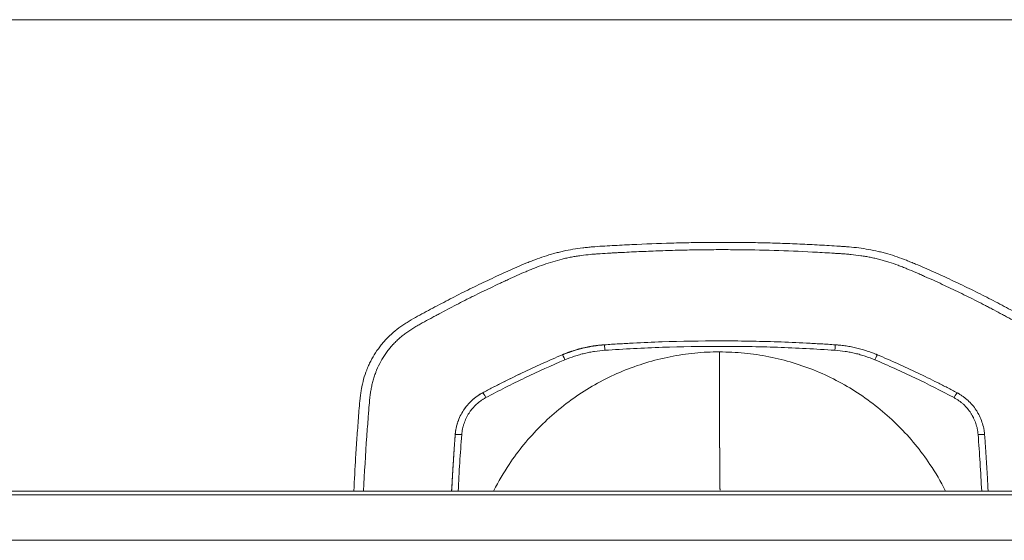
# Model space of a CAD drawing. Header units: millimetres. Extents: x 0 to 594, y 0 to 420.
# Tile 319 of 656: x 274.93 to 282.49, y 273.7 to 277.69. Entities that reach past the tile are written whole.
import ezdxf

# ---------------------------------------------------------------- set-up
doc = ezdxf.new("R2010")
doc.units = ezdxf.units.MM
doc.layers.add('1', color=7, linetype='Continuous', true_color=0xffffff)

msp = doc.modelspace()

# ---------------------------------------------------------------- linework, layer by layer
at = {"layer": '1', "color": 155, "linetype": 'Continuous', "lineweight": 13}
for p, q in [((279.4184, 275.2008), (279.4184, 275.2008)), ((281.1906, 275.2008), (281.1906, 275.2008)), ((279.0959, 275.1239), (279.0958, 275.1239)), ((278.4848, 274.8332), (278.4847, 274.8332)), ((278.2733, 274.51), (278.2732, 274.51))]:
    msp.add_line(p, q, dxfattribs=at)
at = {"layer": '1', "color": 155, "linetype": 'Continuous', "lineweight": 18}
msp.add_line((281.2023, 275.1999), (281.2022, 275.2), dxfattribs=at)
at = {"layer": '1', "color": 155, "linetype": 'Continuous', "lineweight": 13}
for centre, major_axis, ratio, start_param, end_param in [((279.4218, 275.1509), (0.0034, -0.0499), 0.012678, 1.731285, 3.141338), ((281.1873, 275.1509), (-0.0034, -0.0499), 0.009217, 3.141613, 4.551666), ((279.1154, 275.0778), (0.0195, -0.046), 0.062375, 1.712641, 3.140788), ((281.4938, 275.0778), (-0.0195, -0.046), 0.059187, 3.141042, 4.569189), ((278.5082, 274.789), (-0.0234, 0.0442), 0.063022, 4.827094, 6.28225), ((282.1011, 274.789), (-0.0234, -0.0442), 0.059963, 3.140901, 4.596057), ((278.3231, 274.5062), (-0.0499, 0.0038), 0.106964, 4.718757, 6.281435), ((282.2862, 274.5062), (-0.0499, -0.0038), 0.106703, 3.139864, 4.702542), ((280.9646, 274.1192), (-501.2727, -0.002), 0.000138, 1.518013, 1.624092), ((280.9646, 273.7705), (-501.6214, -0.002), 0.000138, 1.518014, 1.624093)]:
    msp.add_ellipse(centre, major_axis=major_axis, ratio=ratio, start_param=start_param, end_param=end_param, dxfattribs=at)
at = {"layer": '1', "color": 155, "linetype": 'Continuous', "lineweight": 18}
for points, knots in [([(298.5121, 277.6935), (295.2513, 277.6935), (291.9905, 277.6936), (285.469, 277.6936), (282.2083, 277.6937), (275.6868, 277.6937), (272.426, 277.6937), (265.9045, 277.6938), (262.6437, 277.6938), (257.7526, 277.6938), (256.1222, 277.6938), (252.8615, 277.6938), (251.2311, 277.6938), (249.1931, 277.6939), (248.7855, 277.6939), (247.9703, 277.694), (247.5627, 277.694), (246.34, 277.694), (245.5248, 277.694), (243.0792, 277.6939), (241.4488, 277.6938), (239.0033, 277.6937), (238.1881, 277.6937), (236.5577, 277.6937), (234.9273, 277.6937), (232.8894, 277.6938), (231.6666, 277.6939), (230.8514, 277.6939), (230.0362, 277.6939), (229.2211, 277.6939), (228.4059, 277.6939), (227.9983, 277.6939), (226.7755, 277.6939), (225.9604, 277.6939), (223.5149, 277.6939), (221.8846, 277.6939), (220.2543, 277.6939)], [0, 0, 0, 0, 0.125, 0.125, 0.25, 0.25, 0.375, 0.375, 0.5, 0.5, 0.5625, 0.5625, 0.625, 0.625, 0.640625, 0.640625, 0.65625, 0.65625, 0.6875, 0.6875, 0.75, 0.75, 0.78125, 0.78125, 0.8125, 0.84375, 0.859375, 0.859375, 0.875, 0.890625, 0.890625, 0.90625, 0.90625, 0.9375, 0.9375, 1, 1, 1, 1]), ([(277.4952, 274.08), (277.4993, 274.1659), (277.504, 274.2516), (277.5125, 274.3875), (277.5158, 274.4378), (277.5229, 274.5383), (277.5267, 274.5885), (277.5324, 274.6637), (277.5344, 274.6888), (277.5383, 274.7389), (277.5403, 274.764), (277.5438, 274.7952), (277.5446, 274.8014), (277.5462, 274.8139), (277.5487, 274.8325), (277.5517, 274.851), (277.5585, 274.8878), (277.564, 274.9122), (277.5774, 274.9602), (277.5852, 274.9839), (277.5955, 275.0102), (277.5966, 275.0131), (277.599, 275.0189), (277.6002, 275.0218), (277.6038, 275.0305), (277.6113, 275.0478), (277.6195, 275.0647), (277.6365, 275.0979), (277.649, 275.1194), (277.676, 275.1611), (277.6906, 275.1813), (277.7141, 275.2105), (277.7222, 275.2201), (277.7348, 275.2342), (277.739, 275.2389), (277.7476, 275.2481), (277.752, 275.2526), (277.774, 275.2748), (277.7924, 275.2916), (277.831, 275.3232), (277.8511, 275.338), (277.8823, 275.3591), (277.8928, 275.3659), (277.9141, 275.3792), (277.9249, 275.3858), (277.9575, 275.4049), (277.9795, 275.4171), (278.0237, 275.4411), (278.046, 275.4528), (278.1127, 275.4881), (278.1571, 275.5117), (278.2462, 275.5584), (278.2909, 275.5815), (278.3808, 275.6266), (278.4261, 275.6485), (278.5169, 275.6917), (278.5626, 275.713), (278.6311, 275.7448), (278.6539, 275.7553), (278.6997, 275.7761), (278.7457, 275.7967), (278.792, 275.8164), (278.827, 275.8306), (278.8387, 275.8353), (278.8622, 275.8444), (278.8739, 275.8489), (278.9093, 275.862), (278.9331, 275.8703), (278.9809, 275.886), (279.005, 275.8933), (279.0414, 275.9035), (279.0597, 275.9084), (279.078, 275.9129), (279.0903, 275.9158), (279.0965, 275.9173), (279.1273, 275.9243), (279.152, 275.9292), (279.2017, 275.9376), (279.2266, 275.9412), (279.2642, 275.9457), (279.2767, 275.947), (279.3019, 275.9495), (279.3145, 275.9507), (279.3522, 275.9538), (279.3774, 275.9556), (279.4279, 275.9587), (279.4531, 275.9601), (279.5288, 275.9641), (279.5792, 275.9666), (279.7306, 275.9737), (279.8316, 275.9777), (279.9831, 275.9822), (280.0336, 275.9834), (280.1347, 275.9853), (280.1852, 275.9859), (280.3368, 275.987), (280.4378, 275.9865), (280.5893, 275.984), (280.6398, 275.9829), (280.7407, 275.9801), (280.8417, 275.9768), (280.9426, 275.9723), (281.0435, 275.9673), (281.094, 275.9646), (281.1696, 275.96), (281.1948, 275.9585), (281.2327, 275.956), (281.2453, 275.9552), (281.2705, 275.9534), (281.2831, 275.9524), (281.346, 275.947), (281.396, 275.941), (281.4704, 275.9279), (281.4951, 275.9229), (281.532, 275.9143), (281.5443, 275.9113), (281.5687, 275.9049), (281.5808, 275.9015), (281.6413, 275.8839), (281.6887, 275.8671), (281.7473, 275.8442), (281.759, 275.8395), (281.7823, 275.83), (281.794, 275.8252), (281.8288, 275.8106), (281.8519, 275.8006), (281.9211, 275.7705), (281.99, 275.7398), (282.0585, 275.7082), (282.1042, 275.6869), (282.1269, 275.6762), (282.195, 275.6437), (282.2403, 275.6217), (282.3303, 275.5768), (282.3751, 275.5539), (282.442, 275.519), (282.4643, 275.5073), (282.5088, 275.4838), (282.531, 275.4719), (282.5975, 275.4363), (282.6418, 275.4124), (282.6902, 275.383), (282.6955, 275.3797), (282.7062, 275.373), (282.722, 275.3629), (282.7376, 275.3524), (282.7683, 275.3308), (282.7881, 275.3157), (282.8261, 275.2834), (282.8443, 275.2663), (282.8639, 275.2458), (282.866, 275.2436), (282.8703, 275.239), (282.8724, 275.2366), (282.8788, 275.2297), (282.8913, 275.2156), (282.9031, 275.2011), (282.9261, 275.1716), (282.9403, 275.1513), (282.9668, 275.1093), (282.979, 275.0877), (282.9929, 275.0597), (282.9969, 275.0513), (283.0008, 275.0428), (283.0034, 275.037), (283.0047, 275.0342), (283.011, 275.0198), (283.0156, 275.0082), (283.0288, 274.9731), (283.0362, 274.9494), (283.0486, 274.9014), (283.0534, 274.877), (283.0594, 274.8401), (283.0612, 274.8278), (283.0636, 274.8092), (283.0644, 274.803), (283.0658, 274.7905), (283.0665, 274.7843), (283.0697, 274.7532), (283.0718, 274.7282), (283.0756, 274.6783), (283.0773, 274.6532), (283.081, 274.6032), (283.0829, 274.5782), (283.0867, 274.5282), (283.0885, 274.5032), (283.0938, 274.428), (283.0989, 274.3528), (283.1034, 274.2775), (283.1063, 274.2273), (283.1077, 274.2022), (283.1108, 274.1445), (283.1125, 274.1119), (283.114, 274.0793)], [0, 0, 0, 0, 0.032512, 0.032512, 0.051614, 0.051614, 0.070716, 0.070716, 0.080267, 0.080267, 0.089819, 0.089819, 0.092206, 0.092206, 0.094594, 0.09937, 0.09937, 0.108921, 0.108921, 0.118472, 0.118472, 0.119666, 0.119666, 0.12086, 0.12086, 0.123247, 0.128023, 0.128023, 0.137574, 0.137574, 0.147125, 0.147125, 0.151901, 0.151901, 0.154288, 0.154288, 0.156676, 0.156676, 0.166227, 0.166227, 0.175778, 0.175778, 0.180554, 0.180554, 0.18533, 0.18533, 0.194881, 0.194881, 0.204432, 0.204432, 0.223534, 0.223534, 0.242636, 0.242636, 0.261738, 0.261738, 0.28084, 0.28084, 0.290392, 0.290392, 0.299943, 0.309494, 0.309494, 0.314269, 0.314269, 0.319045, 0.319045, 0.328596, 0.328596, 0.338147, 0.338147, 0.342923, 0.34531, 0.34531, 0.347698, 0.347698, 0.357249, 0.357249, 0.3668, 0.3668, 0.371576, 0.371576, 0.376351, 0.376351, 0.385903, 0.385903, 0.395454, 0.395454, 0.414556, 0.414556, 0.45276, 0.45276, 0.471862, 0.471862, 0.490965, 0.490965, 0.529169, 0.529169, 0.548271, 0.548271, 0.567373, 0.586476, 0.586476, 0.605578, 0.605578, 0.615129, 0.615129, 0.619904, 0.619904, 0.62468, 0.62468, 0.643782, 0.643782, 0.653333, 0.653333, 0.658109, 0.658109, 0.662884, 0.662884, 0.681987, 0.681987, 0.686762, 0.686762, 0.691538, 0.691538, 0.701089, 0.701089, 0.720191, 0.729742, 0.729742, 0.739293, 0.739293, 0.758395, 0.758395, 0.777498, 0.777498, 0.787049, 0.787049, 0.7966, 0.7966, 0.815702, 0.815702, 0.81809, 0.81809, 0.820478, 0.825253, 0.825253, 0.834804, 0.834804, 0.844355, 0.844355, 0.845549, 0.845549, 0.846743, 0.846743, 0.849131, 0.853906, 0.853906, 0.863457, 0.863457, 0.873009, 0.873009, 0.875396, 0.87659, 0.87659, 0.877784, 0.877784, 0.88256, 0.88256, 0.892111, 0.892111, 0.901662, 0.901662, 0.906437, 0.906437, 0.908825, 0.908825, 0.911213, 0.911213, 0.920764, 0.920764, 0.930315, 0.930315, 0.939866, 0.939866, 0.949417, 0.949417, 0.96852, 0.978071, 0.978071, 0.987622, 0.987622, 1, 1, 1, 1]), ([(279.0959, 275.1239), (279.0975, 275.1245), (279.0991, 275.1252), (279.1023, 275.1266), (279.1071, 275.1286), (279.1183, 275.1331), (279.141, 275.1419), (279.1606, 275.1488), (279.1804, 275.1553), (279.187, 275.1574), (279.2003, 275.1614), (279.2203, 275.1673), (279.2404, 275.1726), (279.2607, 275.1774), (279.2675, 275.179), (279.2811, 275.1819), (279.3015, 275.1861), (279.3356, 275.192), (279.3631, 275.1956), (279.3838, 275.1979), (279.3942, 275.1989), (279.4063, 275.1999), (279.4115, 275.2003), (279.415, 275.2006), (279.4167, 275.2007), (279.4184, 275.2008)], [0, 0, 0, 0, 0.015625, 0.015625, 0.03125, 0.0625, 0.125, 0.25, 0.25, 0.3125, 0.3125, 0.375, 0.5, 0.5, 0.5625, 0.5625, 0.625, 0.75, 0.875, 0.875, 0.9375, 0.96875, 0.984375, 0.984375, 1, 1, 1, 1]), ([(279.4184, 275.2008), (279.4369, 275.202), (279.4553, 275.2032), (279.4922, 275.2056), (279.5475, 275.209), (279.6767, 275.2161), (279.7874, 275.2207), (280.009, 275.2282), (280.1568, 275.2307), (280.3786, 275.2307), (280.4525, 275.2301), (280.6002, 275.2276), (280.7479, 275.2238), (280.9324, 275.2161), (281.0616, 275.209), (281.1169, 275.2056), (281.1538, 275.2033), (281.1722, 275.202), (281.1906, 275.2008)], [0, 0, 0, 0, 0.03125, 0.03125, 0.0625, 0.125, 0.25, 0.25, 0.5, 0.5, 0.625, 0.625, 0.75, 0.875, 0.9375, 0.96875, 0.96875, 1, 1, 1, 1]), ([(281.1906, 275.2008), (281.0431, 275.2108), (280.8955, 275.2182), (280.6, 275.2282), (280.4522, 275.2307), (280.1565, 275.2307), (280.0088, 275.2282), (279.7134, 275.2182), (279.5659, 275.2108), (279.4184, 275.2008)], [0, 0, 0, 0, 0.25, 0.25, 0.5, 0.5, 0.75, 0.75, 1, 1, 1, 1]), ([(281.1906, 275.2008), (281.1924, 275.2007), (281.1941, 275.2006), (281.1976, 275.2003), (281.2028, 275.1999), (281.2149, 275.1989), (281.2391, 275.1965), (281.2598, 275.1938), (281.2804, 275.1907), (281.2872, 275.1896), (281.3009, 275.1872), (281.3214, 275.1834), (281.3418, 275.179), (281.362, 275.1742), (281.3688, 275.1725), (281.3822, 275.169), (281.4023, 275.1635), (281.4355, 275.1534), (281.4616, 275.1442), (281.4811, 275.1369), (281.4908, 275.1331), (281.502, 275.1286), (281.5069, 275.1266), (281.5101, 275.1252), (281.5117, 275.1246), (281.5133, 275.1239)], [0, 0, 0, 0, 0.015625, 0.015625, 0.03125, 0.0625, 0.125, 0.25, 0.25, 0.3125, 0.3125, 0.375, 0.5, 0.5, 0.5625, 0.5625, 0.625, 0.75, 0.875, 0.875, 0.9375, 0.96875, 0.984375, 0.984375, 1, 1, 1, 1]), ([(279.0958, 275.1239), (279.0439, 275.1019), (278.9922, 275.0793), (278.8892, 275.033), (278.838, 275.0094), (278.6852, 274.9367), (278.5844, 274.886), (278.4847, 274.8332)], [0, 0, 0, 0, 0.25, 0.25, 0.5, 0.5, 1, 1, 1, 1]), ([(281.1873, 275.1589), (281.0404, 275.1689), (280.8934, 275.1764), (280.6728, 275.1839), (280.5992, 275.1857), (280.452, 275.1882), (280.3784, 275.1888), (280.1575, 275.1888), (280.0102, 275.1863), (279.7159, 275.1764), (279.5688, 275.1689), (279.4219, 275.1589)], [0, 0, 0, 0, 0.25, 0.25, 0.375, 0.375, 0.5, 0.5, 0.75, 0.75, 1, 1, 1, 1]), ([(280.3058, 274.0856), (280.3058, 274.086), (280.3057, 274.0867), (280.3057, 274.0877), (280.3057, 274.0887), (280.3056, 274.0897), (280.3056, 274.0907), (280.3055, 274.0917), (280.3055, 274.093), (280.3055, 274.0942), (280.3054, 274.0951), (280.3054, 274.0962), (280.3053, 274.0974), (280.3053, 274.099), (280.3053, 274.1004), (280.3052, 274.1018), (280.3052, 274.1033), (280.3051, 274.1048), (280.3051, 274.1069), (280.305, 274.1092), (280.305, 274.1115), (280.305, 274.1134), (280.3049, 274.1153), (280.3049, 274.1172), (280.3048, 274.1193), (280.3048, 274.1214), (280.3048, 274.1236), (280.3047, 274.1266), (280.3047, 274.1297), (280.3046, 274.133), (280.3046, 274.1356), (280.3045, 274.1383), (280.3045, 274.141), (280.3045, 274.1438), (280.3044, 274.1473), (280.3044, 274.1503), (280.3044, 274.1529), (280.3043, 274.1556), (280.3043, 274.1583), (280.3043, 274.1611), (280.3042, 274.1634), (280.3042, 274.1664), (280.3042, 274.1694), (280.3041, 274.1719), (280.3041, 274.1744), (280.3041, 274.177), (280.3041, 274.1796), (280.304, 274.1836), (280.304, 274.1878), (280.304, 274.1921), (280.3039, 274.195), (280.3039, 274.1984), (280.3039, 274.2015), (280.3039, 274.2034), (280.3039, 274.2054), (280.3038, 274.2086), (280.3038, 274.2121), (280.3038, 274.2146), (280.3038, 274.2156), (280.3038, 274.2167), (280.3037, 274.2201), (280.3037, 274.224), (280.3037, 274.2276), (280.3037, 274.2287), (280.3037, 274.2294), (280.3037, 274.2303), (280.3037, 274.2337), (280.3036, 274.2378), (280.3036, 274.2417), (280.3036, 274.2429), (280.3036, 274.2441), (280.3036, 274.2471), (280.3035, 274.2514), (280.3035, 274.2555), (280.3035, 274.2581), (280.3035, 274.2608), (280.3035, 274.2651), (280.3034, 274.27), (280.3034, 274.2745), (280.3034, 274.2814), (280.3033, 274.2885), (280.3033, 274.2959), (280.3033, 274.3009), (280.3033, 274.306), (280.3032, 274.3112), (280.3032, 274.3165), (280.3032, 274.3233), (280.3031, 274.3303), (280.3031, 274.336), (280.3031, 274.3432), (280.3031, 274.3503), (280.303, 274.3565), (280.303, 274.3584), (280.303, 274.3604), (280.303, 274.3666), (280.303, 274.3742), (280.3029, 274.3825), (280.3029, 274.3893), (280.3029, 274.397), (280.3029, 274.4041), (280.3029, 274.4085), (280.3028, 274.4131), (280.3028, 274.4204), (280.3028, 274.4289), (280.3028, 274.4365), (280.3027, 274.4482), (280.3027, 274.4604), (280.3027, 274.473), (280.3027, 274.4815), (280.3026, 274.4902), (280.3026, 274.4991), (280.3026, 274.5081), (280.3026, 274.5197), (280.3025, 274.5315), (280.3025, 274.5412), (280.3025, 274.551), (280.3025, 274.5611), (280.3024, 274.5713), (280.3024, 274.5972), (280.3023, 274.626), (280.3023, 274.6548), (280.3023, 274.6607), (280.3023, 274.6625), (280.3023, 274.6644), (280.3023, 274.6703), (280.3023, 274.6819), (280.3022, 274.6949), (280.3022, 274.7042), (280.3022, 274.7081), (280.3022, 274.712), (280.3022, 274.7245), (280.3022, 274.7389), (280.3022, 274.7519), (280.3022, 274.756), (280.3022, 274.7583), (280.3022, 274.7616), (280.3021, 274.7739), (280.3021, 274.7892), (280.3021, 274.8045), (280.3021, 274.8113), (280.3021, 274.8216), (280.3021, 274.8371), (280.3021, 274.8529), (280.3021, 274.8635), (280.3021, 274.8706), (280.302, 274.883), (280.302, 274.8974), (280.302, 274.91), (280.302, 274.9173), (280.302, 274.9354), (280.302, 274.9556), (280.302, 274.9778), (280.302, 274.9926), (280.302, 275.0093), (280.302, 275.0243), (280.302, 275.0336), (280.3019, 275.043), (280.3019, 275.058), (280.3019, 275.0749), (280.3019, 275.09), (280.3019, 275.1126), (280.3019, 275.1315), (280.3019, 275.1466)], [0, 0, 0, 0, 0.012125, 0.020497, 0.028868, 0.03724, 0.045612, 0.053984, 0.062356, 0.074913, 0.079099, 0.083285, 0.095843, 0.104215, 0.112587, 0.120958, 0.12933, 0.137702, 0.146074, 0.162818, 0.171189, 0.179561, 0.187933, 0.196305, 0.204677, 0.213048, 0.22142, 0.229792, 0.246536, 0.254908, 0.263279, 0.271651, 0.280023, 0.288395, 0.296767, 0.309324, 0.31351, 0.317696, 0.330254, 0.33444, 0.338626, 0.346998, 0.35537, 0.359555, 0.363741, 0.372113, 0.376299, 0.380485, 0.397229, 0.401415, 0.4056, 0.413972, 0.420251, 0.422344, 0.424437, 0.430716, 0.439088, 0.442227, 0.443274, 0.44432, 0.44746, 0.460017, 0.463157, 0.464203, 0.46525, 0.466035, 0.468389, 0.480947, 0.484086, 0.485133, 0.486179, 0.489319, 0.497691, 0.503969, 0.506062, 0.508155, 0.514434, 0.522806, 0.526992, 0.531178, 0.547921, 0.552107, 0.556293, 0.564665, 0.568851, 0.573037, 0.581409, 0.589781, 0.593967, 0.598152, 0.61071, 0.61385, 0.614896, 0.615943, 0.619082, 0.63164, 0.635826, 0.640012, 0.648383, 0.654662, 0.656755, 0.658848, 0.665127, 0.673499, 0.677685, 0.681871, 0.698614, 0.7028, 0.706986, 0.715358, 0.719544, 0.72373, 0.732102, 0.740473, 0.744659, 0.748845, 0.757217, 0.761403, 0.765589, 0.799076, 0.805355, 0.806925, 0.807448, 0.807971, 0.809541, 0.81582, 0.824192, 0.827331, 0.828378, 0.829424, 0.832564, 0.845121, 0.848261, 0.849307, 0.850354, 0.851138, 0.853493, 0.866051, 0.870237, 0.87233, 0.874423, 0.882794, 0.891166, 0.893259, 0.895352, 0.899538, 0.90791, 0.912096, 0.914189, 0.916282, 0.933025, 0.937211, 0.941397, 0.949769, 0.956048, 0.958141, 0.960234, 0.966513, 0.974885, 0.97907, 0.983256, 1, 1, 1, 1]), ([(281.5133, 275.1239), (281.5392, 275.1129), (281.5652, 275.1017), (281.6169, 275.0792), (281.6427, 275.0677), (281.7199, 275.0331), (281.7711, 275.0094), (281.873, 274.9609), (281.9237, 274.9361), (281.9993, 274.8981), (282.0244, 274.8853), (282.0746, 274.8595), (282.0996, 274.8464), (282.1245, 274.8332)], [0, 0, 0, 0, 0.125, 0.125, 0.25, 0.25, 0.5, 0.5, 0.75, 0.75, 0.875, 0.875, 1, 1, 1, 1]), ([(278.2733, 274.51), (278.2733, 274.5103), (278.2733, 274.5105), (278.2734, 274.511), (278.2734, 274.5118), (278.2736, 274.5137), (278.2739, 274.5174), (278.2746, 274.5247), (278.2764, 274.5393), (278.28, 274.56), (278.2839, 274.5763), (278.2872, 274.5885), (278.2884, 274.5925), (278.2908, 274.6006), (278.2921, 274.6046), (278.299, 274.6246), (278.3054, 274.6401), (278.32, 274.6701), (278.3283, 274.6846), (278.342, 274.7056), (278.3468, 274.7125), (278.3531, 274.7209), (278.3544, 274.7226), (278.357, 274.7259), (278.3583, 274.7276), (278.3622, 274.7325), (278.3649, 274.7358), (278.3785, 274.7518), (278.3901, 274.7639), (278.4148, 274.7864), (278.4278, 274.7969), (278.445, 274.809), (278.4485, 274.8114), (278.4555, 274.8161), (278.4591, 274.8183), (278.4663, 274.8228), (278.4718, 274.826), (278.4783, 274.8296), (278.4815, 274.8314), (278.4831, 274.8323), (278.4838, 274.8327), (278.4843, 274.8329), (278.4845, 274.833), (278.4848, 274.8332)], [0, 0, 0, 0, 0.001953, 0.001953, 0.003906, 0.007813, 0.015625, 0.03125, 0.0625, 0.125, 0.1875, 0.1875, 0.21875, 0.21875, 0.25, 0.25, 0.375, 0.375, 0.5, 0.5, 0.5625, 0.5625, 0.578125, 0.578125, 0.59375, 0.59375, 0.625, 0.625, 0.75, 0.75, 0.875, 0.875, 0.90625, 0.90625, 0.9375, 0.9375, 0.96875, 0.984375, 0.992187, 0.996094, 0.998047, 0.998047, 1, 1, 1, 1]), ([(282.1245, 274.8332), (282.1247, 274.8331), (282.125, 274.8329), (282.1254, 274.8327), (282.1261, 274.8323), (282.1278, 274.8314), (282.131, 274.8297), (282.1375, 274.826), (282.1502, 274.8185), (282.1677, 274.8069), (282.1812, 274.7968), (282.191, 274.7889), (282.1943, 274.7862), (282.2007, 274.7807), (282.2038, 274.7779), (282.2194, 274.7636), (282.2311, 274.7515), (282.2527, 274.726), (282.2627, 274.7127), (282.2764, 274.6916), (282.2808, 274.6845), (282.286, 274.6753), (282.287, 274.6735), (282.2891, 274.6698), (282.2901, 274.6679), (282.293, 274.6623), (282.2949, 274.6586), (282.3041, 274.6397), (282.3105, 274.6242), (282.3213, 274.5927), (282.3257, 274.5766), (282.3299, 274.556), (282.3307, 274.5519), (282.3321, 274.5436), (282.3328, 274.5394), (282.334, 274.531), (282.3347, 274.5247), (282.3355, 274.5174), (282.3358, 274.5137), (282.336, 274.5118), (282.336, 274.5111), (282.3361, 274.5105), (282.3361, 274.5103), (282.3361, 274.51)], [0, 0, 0, 0, 0.001953, 0.001953, 0.003906, 0.007813, 0.015625, 0.03125, 0.0625, 0.125, 0.1875, 0.1875, 0.21875, 0.21875, 0.25, 0.25, 0.375, 0.375, 0.5, 0.5, 0.5625, 0.5625, 0.578125, 0.578125, 0.59375, 0.59375, 0.625, 0.625, 0.75, 0.75, 0.875, 0.875, 0.90625, 0.90625, 0.9375, 0.9375, 0.96875, 0.984375, 0.992188, 0.996094, 0.998047, 0.998047, 1, 1, 1, 1]), ([(282.3361, 274.51), (282.3364, 274.5066), (282.3366, 274.5032), (282.3371, 274.4965), (282.3379, 274.4863), (282.3396, 274.4626), (282.3431, 274.4153), (282.3496, 274.3205), (282.3546, 274.2391), (282.3597, 274.1497), (282.3616, 274.1146), (282.3634, 274.0795)], [0, 0, 0, 0, 0.023618, 0.023618, 0.047237, 0.094473, 0.188947, 0.377893, 0.755786, 0.755786, 1, 1, 1, 1]), ([(307.6422, 274.0792), (304.1901, 274.0792), (297.1775, 274.0791), (286.5968, 274.079), (275.9077, 274.079), (265.2204, 274.079), (258.1013, 274.079), (254.5429, 274.079)], [0, 0, 0, 0, 0.195198, 0.396398, 0.597599, 0.798799, 1, 1, 1, 1])]:
    msp.add_open_spline(points, degree=3, knots=knots, dxfattribs=at)
at = {"layer": '1', "color": 155, "linetype": 'Continuous', "lineweight": 13}
for points, knots in [([(283.0393, 274.0794), (283.0387, 274.0927), (283.0381, 274.106), (283.0349, 274.1685), (283.0323, 274.2176), (283.0265, 274.3159), (283.0235, 274.365), (283.0169, 274.463), (283.0134, 274.512), (283.0079, 274.5855), (283.006, 274.6099), (283.0025, 274.6589), (283.0008, 274.6833), (282.9971, 274.7322), (282.9951, 274.7566), (282.9913, 274.7932), (282.9899, 274.8054), (282.9868, 274.8296), (282.985, 274.8417), (282.9791, 274.8778), (282.9742, 274.9016), (282.9616, 274.9485), (282.954, 274.9716), (282.9427, 275), (282.9404, 275.0057), (282.9368, 275.0142), (282.9355, 275.017), (282.933, 275.0226), (282.9267, 275.0366), (282.9199, 275.0502), (282.9028, 275.0825), (282.8903, 275.1034), (282.8631, 275.1436), (282.8483, 275.163), (282.8285, 275.1864), (282.8245, 275.191), (282.8184, 275.1979), (282.8163, 275.2002), (282.8121, 275.2047), (282.8016, 275.2159), (282.7821, 275.2354), (282.7639, 275.2517), (282.7452, 275.2674), (282.7356, 275.275), (282.7064, 275.2971), (282.6862, 275.311), (282.6552, 275.3308), (282.6447, 275.3373), (282.6236, 275.35), (282.613, 275.3562), (282.5809, 275.3745), (282.5593, 275.3864), (282.5269, 275.4039), (282.516, 275.4098), (282.4943, 275.4214), (282.4835, 275.4273), (282.451, 275.4447), (282.4292, 275.4563), (282.3966, 275.4735), (282.3857, 275.4793), (282.3639, 275.4907), (282.3311, 275.5077), (282.2545, 275.547), (282.1883, 275.5797), (282.1219, 275.6119), (282.0997, 275.6226), (282.0552, 275.6437), (281.9883, 275.675), (281.9098, 275.7106), (281.8535, 275.7354), (281.831, 275.7453), (281.8197, 275.7503), (281.7858, 275.7649), (281.7631, 275.7745), (281.7289, 275.7885), (281.7175, 275.7931), (281.6946, 275.8021), (281.6831, 275.8065), (281.6485, 275.8194), (281.6252, 275.8275), (281.5901, 275.8388), (281.5783, 275.8424), (281.5546, 275.8493), (281.5427, 275.8525), (281.5248, 275.8572), (281.5188, 275.8587), (281.5068, 275.8616), (281.4888, 275.8658), (281.4707, 275.8697), (281.4465, 275.8744), (281.4344, 275.8767), (281.4101, 275.8808), (281.3979, 275.8826), (281.3613, 275.8878), (281.3368, 275.8907), (281.2999, 275.8943), (281.2876, 275.8954), (281.263, 275.8974), (281.2507, 275.8983), (281.226, 275.9), (281.2137, 275.9008), (281.189, 275.9024), (281.1767, 275.9031), (281.115, 275.907), (281.0657, 275.9098), (280.9176, 275.9174), (280.8189, 275.9215), (280.6213, 275.9275), (280.5225, 275.9293), (280.3743, 275.9305), (280.3249, 275.9306), (280.226, 275.9302), (280.1766, 275.9297), (280.0777, 275.9282), (280.0283, 275.9272), (279.9295, 275.9245), (279.8801, 275.923), (279.7813, 275.9194), (279.7319, 275.9173), (279.6332, 275.9129), (279.5714, 275.9099), (279.5097, 275.9067), (279.4851, 275.9054), (279.4727, 275.9047), (279.4357, 275.9027), (279.411, 275.9013), (279.3741, 275.8988), (279.3617, 275.8979), (279.3371, 275.896), (279.3248, 275.8949), (279.2879, 275.8915), (279.2633, 275.8888), (279.2267, 275.8838), (279.2145, 275.882), (279.1901, 275.8781), (279.178, 275.876), (279.1538, 275.8713), (279.1356, 275.8676), (279.1176, 275.8635), (279.1055, 275.8607), (279.0995, 275.8592), (279.0696, 275.8517), (279.0458, 275.8452), (278.9986, 275.8309), (278.9752, 275.8233), (278.9287, 275.8071), (278.9056, 275.7985), (278.8712, 275.7851), (278.8598, 275.7805), (278.8369, 275.7712), (278.8256, 275.7664), (278.7689, 275.7424), (278.7241, 275.7221), (278.6682, 275.6962), (278.657, 275.691), (278.6347, 275.6806), (278.6236, 275.6754), (278.5901, 275.6597), (278.5678, 275.6492), (278.5011, 275.6176), (278.4567, 275.5962), (278.4016, 275.5689), (278.3906, 275.5634), (278.3686, 275.5524), (278.3576, 275.5468), (278.3247, 275.5301), (278.3029, 275.5188), (278.2375, 275.4846), (278.194, 275.4614), (278.1397, 275.4325), (278.1235, 275.4238), (278.1072, 275.4151), (278.0963, 275.4093), (278.0909, 275.4064), (278.0637, 275.3919), (278.042, 275.3803), (278.0097, 275.3624), (277.999, 275.3564), (277.983, 275.3471), (277.9777, 275.344), (277.9671, 275.3377), (277.9618, 275.3345), (277.9355, 275.3184), (277.915, 275.305), (277.8852, 275.2835), (277.8755, 275.2761), (277.8613, 275.2646), (277.8566, 275.2607), (277.8473, 275.2528), (277.8427, 275.2488), (277.8291, 275.2365), (277.8202, 275.2281), (277.8073, 275.215), (277.8009, 275.2083), (277.7947, 275.2015), (277.7905, 275.197), (277.7885, 275.1947), (277.7783, 275.1831), (277.7626, 275.1642), (277.748, 275.1447), (277.727, 275.1148), (277.7141, 275.0942), (277.6906, 275.0515), (277.68, 275.0295), (277.6693, 275.0039), (277.6682, 275.001), (277.6659, 274.9953), (277.6625, 274.9867), (277.6594, 274.9781), (277.6533, 274.9608), (277.6495, 274.9492), (277.6426, 274.9258), (277.6395, 274.914), (277.6339, 274.8902), (277.6313, 274.8783), (277.6268, 274.8543), (277.6247, 274.8423), (277.622, 274.8241), (277.6212, 274.818), (277.6196, 274.8058), (277.6188, 274.7997), (277.6154, 274.7692), (277.6134, 274.7447), (277.6105, 274.7079), (277.6096, 274.6957), (277.6077, 274.6711), (277.6067, 274.6589), (277.602, 274.5975), (277.5984, 274.5484), (277.585, 274.3597), (277.5768, 274.22), (277.5701, 274.0799)], [0, 0, 0, 0, 0.005182, 0.005182, 0.024372, 0.024372, 0.043563, 0.043563, 0.062754, 0.062754, 0.07235, 0.07235, 0.081945, 0.081945, 0.091541, 0.091541, 0.096338, 0.096338, 0.101136, 0.101136, 0.110732, 0.110732, 0.120327, 0.120327, 0.122726, 0.122726, 0.123925, 0.123925, 0.125125, 0.129922, 0.129922, 0.139518, 0.139518, 0.149113, 0.149113, 0.151512, 0.151512, 0.152712, 0.152712, 0.153911, 0.158709, 0.163507, 0.163507, 0.168304, 0.168304, 0.1779, 0.1779, 0.182697, 0.182697, 0.187495, 0.187495, 0.197091, 0.197091, 0.201888, 0.201888, 0.206686, 0.206686, 0.216282, 0.216282, 0.221079, 0.221079, 0.225877, 0.235472, 0.254663, 0.254663, 0.264259, 0.264259, 0.273854, 0.293045, 0.297843, 0.297843, 0.302641, 0.302641, 0.312236, 0.312236, 0.317034, 0.317034, 0.321832, 0.321832, 0.331427, 0.331427, 0.336225, 0.336225, 0.341022, 0.341022, 0.343421, 0.343421, 0.34582, 0.350618, 0.350618, 0.355416, 0.355416, 0.360213, 0.360213, 0.369809, 0.369809, 0.374607, 0.374607, 0.379404, 0.379404, 0.384202, 0.384202, 0.389, 0.389, 0.408191, 0.408191, 0.446573, 0.446573, 0.484954, 0.484954, 0.504145, 0.504145, 0.523336, 0.523336, 0.542527, 0.542527, 0.561718, 0.561718, 0.580909, 0.580909, 0.6001, 0.604898, 0.604898, 0.609695, 0.609695, 0.619291, 0.619291, 0.624088, 0.624088, 0.628886, 0.628886, 0.638482, 0.638482, 0.643279, 0.643279, 0.648077, 0.648077, 0.652875, 0.655274, 0.655274, 0.657673, 0.657673, 0.667268, 0.667268, 0.676863, 0.676863, 0.686459, 0.686459, 0.691257, 0.691257, 0.696054, 0.696054, 0.715245, 0.715245, 0.720043, 0.720043, 0.724841, 0.724841, 0.734436, 0.734436, 0.753627, 0.753627, 0.758425, 0.758425, 0.763223, 0.763223, 0.772818, 0.772818, 0.792009, 0.792009, 0.796807, 0.799205, 0.799205, 0.801604, 0.801604, 0.8112, 0.8112, 0.815998, 0.815998, 0.818396, 0.818396, 0.820795, 0.820795, 0.830391, 0.830391, 0.835188, 0.835188, 0.837587, 0.837587, 0.839986, 0.839986, 0.844784, 0.844784, 0.847183, 0.848382, 0.848382, 0.849582, 0.849582, 0.854379, 0.859177, 0.859177, 0.868773, 0.868773, 0.878368, 0.878368, 0.879567, 0.879567, 0.880767, 0.883166, 0.883166, 0.887963, 0.887963, 0.892761, 0.892761, 0.897559, 0.897559, 0.902357, 0.902357, 0.904756, 0.904756, 0.907154, 0.907154, 0.91675, 0.91675, 0.921548, 0.921548, 0.926345, 0.926345, 0.945536, 0.945536, 1, 1, 1, 1]), ([(278.4848, 274.8332), (278.5097, 274.8464), (278.5347, 274.8594), (278.5848, 274.8853), (278.61, 274.8981), (278.6856, 274.9361), (278.7362, 274.9609), (278.8381, 275.0094), (278.8893, 275.0331), (278.9665, 275.0677), (278.9923, 275.0792), (279.044, 275.1017), (279.0699, 275.1129), (279.0959, 275.1239)], [0, 0, 0, 0, 0.125, 0.125, 0.25, 0.25, 0.5, 0.5, 0.75, 0.75, 0.875, 0.875, 1, 1, 1, 1]), ([(278.5703, 274.083), (278.6052, 274.1522), (278.7084, 274.3295), (278.8797, 274.5373), (279.0678, 274.7081), (279.2212, 274.8216), (279.3847, 274.9199), (279.557, 275.0015), (279.7365, 275.0658), (279.891, 275.1044), (280.0166, 275.1263), (280.1114, 275.138), (280.2065, 275.1453), (280.2701, 275.1462), (280.3019, 275.1466)], [0, 0, 0, 0, 0.108652, 0.286977, 0.375912, 0.465218, 0.554698, 0.643462, 0.732361, 0.821706, 0.866403, 0.910943, 0.955438, 1, 1, 1, 1]), ([(279.4219, 275.1589), (279.3955, 275.1571), (279.3693, 275.1542), (279.3302, 275.1483), (279.3172, 275.146), (279.2978, 275.1422), (279.2914, 275.1409), (279.2785, 275.1381), (279.272, 275.1366), (279.2528, 275.132), (279.24, 275.1287), (279.221, 275.1232), (279.2146, 275.1214), (279.202, 275.1175), (279.1957, 275.1155), (279.1644, 275.1052), (279.1397, 275.0959), (279.1154, 275.0855)], [0, 0, 0, 0, 0.25, 0.25, 0.375, 0.375, 0.4375, 0.4375, 0.5, 0.5, 0.625, 0.625, 0.6875, 0.6875, 0.75, 0.75, 1, 1, 1, 1]), ([(280.3019, 275.1466), (280.3655, 275.1448), (280.4928, 275.1413), (280.682, 275.1119), (280.8674, 275.0658), (281.1069, 274.98), (281.3882, 274.8293), (281.684, 274.5866), (281.8958, 274.3295), (281.999, 274.1522), (282.034, 274.0831)], [0, 0, 0, 0, 0.08908, 0.178327, 0.267729, 0.356659, 0.534776, 0.712889, 0.891315, 1, 1, 1, 1]), ([(281.4938, 275.0856), (281.4696, 275.0959), (281.4449, 275.1052), (281.4074, 275.1175), (281.3948, 275.1214), (281.3758, 275.1268), (281.3694, 275.1286), (281.3566, 275.1319), (281.3502, 275.1335), (281.331, 275.1381), (281.3181, 275.1409), (281.2986, 275.1447), (281.2922, 275.1459), (281.2791, 275.1482), (281.2726, 275.1493), (281.24, 275.1542), (281.2137, 275.1571), (281.1873, 275.1589)], [0, 0, 0, 0, 0.25, 0.25, 0.375, 0.375, 0.4375, 0.4375, 0.5, 0.5, 0.625, 0.625, 0.6875, 0.6875, 0.75, 0.75, 1, 1, 1, 1]), ([(279.1154, 275.0855), (279.0122, 275.0416), (278.91, 274.9955), (278.7581, 274.9229), (278.7078, 274.8982), (278.6076, 274.8477), (278.5578, 274.8219), (278.5083, 274.7955)], [0, 0, 0, 0, 0.5, 0.5, 0.75, 0.75, 1, 1, 1, 1]), ([(282.1012, 274.7955), (282.0021, 274.8482), (281.9019, 274.8988), (281.75, 274.9713), (281.6992, 274.9949), (281.5969, 275.0411), (281.5455, 275.0636), (281.4938, 275.0856)], [0, 0, 0, 0, 0.5, 0.5, 0.75, 0.75, 1, 1, 1, 1]), ([(278.5083, 274.7955), (278.5017, 274.792), (278.4953, 274.7883), (278.4858, 274.7824), (278.4826, 274.7804), (278.4764, 274.7763), (278.4734, 274.7742), (278.4583, 274.7636), (278.4469, 274.7543), (278.4254, 274.7345), (278.4152, 274.7239), (278.4033, 274.7098), (278.4009, 274.7069), (278.3975, 274.7026), (278.3963, 274.7011), (278.3941, 274.6982), (278.3885, 274.6908), (278.3833, 274.6832), (278.3712, 274.6648), (278.3641, 274.652), (278.3513, 274.6257), (278.3457, 274.6121), (278.3397, 274.5946), (278.3386, 274.591), (278.3364, 274.584), (278.3333, 274.5733), (278.3308, 274.5626), (278.3264, 274.541), (278.3243, 274.5264), (278.3232, 274.5116)], [0, 0, 0, 0, 0.0625, 0.0625, 0.09375, 0.09375, 0.125, 0.125, 0.25, 0.25, 0.375, 0.375, 0.40625, 0.40625, 0.421875, 0.421875, 0.4375, 0.5, 0.5, 0.625, 0.625, 0.75, 0.75, 0.78125, 0.78125, 0.8125, 0.875, 0.875, 1, 1, 1, 1]), ([(282.2863, 274.5116), (282.2858, 274.519), (282.285, 274.5263), (282.2834, 274.5374), (282.2829, 274.541), (282.2816, 274.5483), (282.2809, 274.5519), (282.2772, 274.57), (282.2734, 274.5841), (282.264, 274.6118), (282.2584, 274.6254), (282.2504, 274.6419), (282.2487, 274.6452), (282.2461, 274.6502), (282.2453, 274.6518), (282.2435, 274.655), (282.239, 274.6631), (282.2342, 274.671), (282.2222, 274.6895), (282.2135, 274.7012), (282.1945, 274.7236), (282.1844, 274.7343), (282.1707, 274.7468), (282.1679, 274.7493), (282.1623, 274.7541), (282.1538, 274.7613), (282.145, 274.7679), (282.1269, 274.7807), (282.1143, 274.7885), (282.1012, 274.7955)], [0, 0, 0, 0, 0.0625, 0.0625, 0.09375, 0.09375, 0.125, 0.125, 0.25, 0.25, 0.375, 0.375, 0.40625, 0.40625, 0.421875, 0.421875, 0.4375, 0.5, 0.5, 0.625, 0.625, 0.75, 0.75, 0.78125, 0.78125, 0.8125, 0.875, 0.875, 1, 1, 1, 1]), ([(278.2461, 274.0795), (278.2479, 274.1146), (278.2498, 274.1497), (278.2548, 274.2391), (278.2598, 274.3204), (278.2663, 274.4153), (278.2698, 274.4626), (278.2715, 274.4863), (278.2723, 274.4965), (278.2728, 274.5032), (278.273, 274.5066), (278.2733, 274.51)], [0, 0, 0, 0, 0.244214, 0.244214, 0.622107, 0.811053, 0.905527, 0.952763, 0.976382, 0.976382, 1, 1, 1, 1])]:
    msp.add_open_spline(points, degree=3, knots=knots, dxfattribs=at)
at = {"layer": '1', "color": 155, "linetype": 'Continuous', "lineweight": 18}
for points in [[(279.4184, 275.2008), (279.3518, 275.1963), (279.2857, 275.1863), (279.2206, 275.1707), (279.1571, 275.1498), (279.0958, 275.1239)], [(278.4847, 274.8332), (278.4134, 274.7953), (278.3519, 274.7397), (278.3056, 274.6686), (278.2793, 274.5903), (278.2732, 274.51)], [(278.2732, 274.51), (278.2668, 274.4243), (278.2608, 274.3386), (278.2554, 274.2527), (278.2505, 274.1667), (278.2461, 274.0807)]]:
    msp.add_open_spline(points, degree=5, dxfattribs=at)
at = {"layer": '1', "color": 155, "linetype": 'Continuous', "lineweight": 13}
for points in [[(278.3232, 274.5116), (278.3124, 274.3678), (278.3033, 274.2238), (278.2961, 274.0795)], [(282.3136, 274.0795), (282.3063, 274.2238), (282.2972, 274.3679), (282.2863, 274.5116)]]:
    msp.add_open_spline(points, degree=3, dxfattribs=at)

doc.saveas('drawing.dxf')
